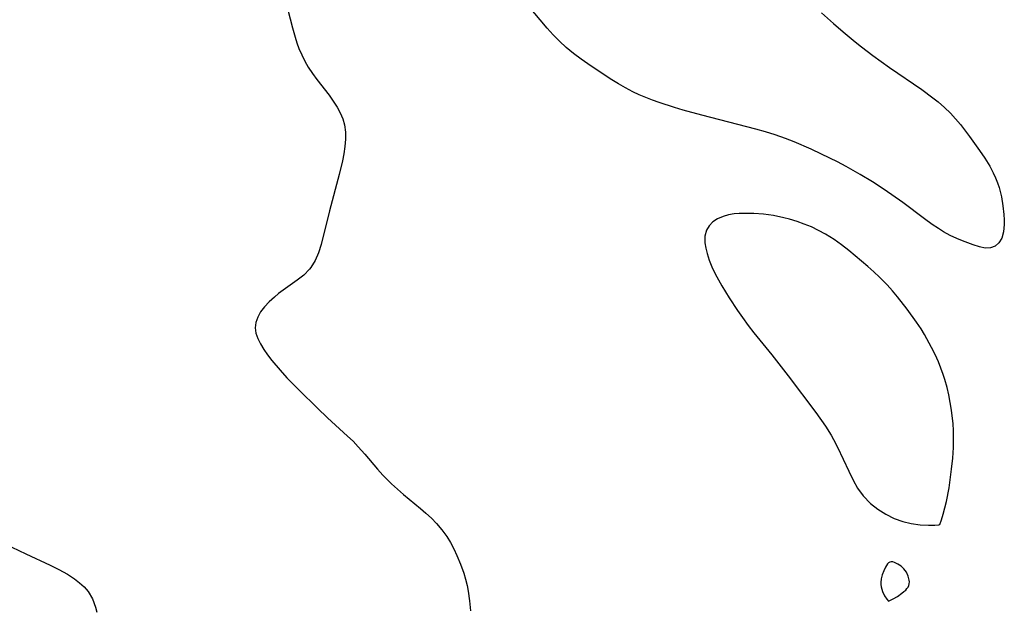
# Model space of a CAD drawing. Header units: metres. Extents: x 1073367 to 1082519, y 1569854 to 1574957.
# Tile 996 of 1056: x 1080009 to 1080201, y 1573139 to 1573254. Entities that reach past the tile are written whole.
import ezdxf

# ---------------------------------------------------------------- set-up
doc = ezdxf.new("R2010")
doc.units = ezdxf.units.M
doc.layers.add('CGG_CurvaNivelLidar_v1', color=253, linetype='Continuous', lineweight=30)

msp = doc.modelspace()

# ---------------------------------------------------------------- linework, layer by layer
at = {"layer": 'CGG_CurvaNivelLidar_v1'}
for p, q in [((1080060.8927, 1573257.5194, 73), (1080062.3165, 1573251.8945, 73)), ((1080111.9921, 1573251.8817, 73), (1080108.2291, 1573256.3245, 73)), ((1080165.4429, 1573254.8217, 73), (1080167.7501, 1573252.7784, 73)), ((1080062.3165, 1573251.8945, 73), (1080062.8413, 1573250.1125, 73)), ((1080113.1475, 1573250.574, 73), (1080111.9921, 1573251.8817, 73)), ((1080167.7501, 1573252.7784, 73), (1080169.6344, 1573251.1679, 73)), ((1080062.8413, 1573250.1125, 73), (1080063.2041, 1573249.0067, 73)), ((1080114.3542, 1573249.3204, 73), (1080113.1475, 1573250.574, 73)), ((1080169.6344, 1573251.1679, 73), (1080172.0135, 1573249.2039, 73)), ((1080063.2041, 1573249.0067, 73), (1080063.6055, 1573247.917, 73)), ((1080063.6055, 1573247.917, 73), (1080064.1397, 1573246.6667, 73)), ((1080115.6951, 1573248.0924, 73), (1080114.3542, 1573249.3204, 73)), ((1080117.1067, 1573246.9372, 73), (1080115.6951, 1573248.0924, 73)), ((1080172.0135, 1573249.2039, 73), (1080173.2218, 1573248.2437, 73)), ((1080173.2218, 1573248.2437, 73), (1080175.4377, 1573246.5574, 73)), ((1080064.1397, 1573246.6667, 73), (1080064.7439, 1573245.4514, 73)), ((1080118.5712, 1573245.8393, 73), (1080117.1067, 1573246.9372, 73)), ((1080175.4377, 1573246.5574, 73), (1080178.7087, 1573244.2093, 73)), ((1080064.7439, 1573245.4514, 73), (1080065.4177, 1573244.2766, 73)), ((1080065.4177, 1573244.2766, 73), (1080066.2321, 1573243.041, 73)), ((1080119.9094, 1573244.8996, 73), (1080118.5712, 1573245.8393, 73)), ((1080124.2537, 1573242.0221, 73), (1080119.9094, 1573244.8996, 73)), ((1080178.7087, 1573244.2093, 73), (1080184.9852, 1573239.8883, 73)), ((1080066.2321, 1573243.041, 73), (1080067.1052, 1573241.8493, 73)), ((1080067.1052, 1573241.8493, 73), (1080069.4698, 1573238.8123, 73)), ((1080125.8871, 1573241.0022, 73), (1080124.2537, 1573242.0221, 73)), ((1080127.2581, 1573240.2187, 73), (1080125.8871, 1573241.0022, 73)), ((1080128.66, 1573239.4884, 73), (1080127.2581, 1573240.2187, 73)), ((1080069.4698, 1573238.8123, 73), (1080070.2942, 1573237.6677, 73)), ((1080129.9254, 1573238.8887, 73), (1080128.66, 1573239.4884, 73)), ((1080131.2121, 1573238.3321, 73), (1080129.9254, 1573238.8887, 73)), ((1080132.5188, 1573237.819, 73), (1080131.2121, 1573238.3321, 73)), ((1080184.9852, 1573239.8883, 73), (1080187.1516, 1573238.3178, 73)), ((1080187.1516, 1573238.3178, 73), (1080188.1975, 1573237.4926, 73)), ((1080070.2942, 1573237.6677, 73), (1080071.0428, 1573236.5014, 73)), ((1080071.0428, 1573236.5014, 73), (1080071.6541, 1573235.3692, 73)), ((1080133.7782, 1573237.3708, 73), (1080132.5188, 1573237.819, 73)), ((1080136.7598, 1573236.4198, 73), (1080133.7782, 1573237.3708, 73)), ((1080138.4813, 1573235.9132, 73), (1080136.7598, 1573236.4198, 73)), ((1080188.1975, 1573237.4926, 73), (1080189.419, 1573236.432, 73)), ((1080189.419, 1573236.432, 73), (1080190.5772, 1573235.3054, 73)), ((1080071.6541, 1573235.3692, 73), (1080072.1456, 1573234.2058, 73)), ((1080142.1333, 1573234.9084, 73), (1080138.4813, 1573235.9132, 73)), ((1080152.6355, 1573232.1904, 73), (1080142.1333, 1573234.9084, 73)), ((1080190.5772, 1573235.3054, 73), (1080191.5699, 1573234.2249, 73)), ((1080072.1456, 1573234.2058, 73), (1080072.4884, 1573233.0074, 73)), ((1080072.4884, 1573233.0074, 73), (1080072.6703, 1573231.6404, 73)), ((1080191.5699, 1573234.2249, 73), (1080192.5113, 1573233.0977, 73)), ((1080192.5113, 1573233.0977, 73), (1080194.2875, 1573230.7353, 73)), ((1080072.6703, 1573231.6404, 73), (1080072.6784, 1573230.2345, 73)), ((1080154.5172, 1573231.6583, 73), (1080152.6355, 1573232.1904, 73)), ((1080156.3825, 1573231.0785, 73), (1080154.5172, 1573231.6583, 73)), ((1080158.4097, 1573230.3671, 73), (1080156.3825, 1573231.0785, 73)), ((1080194.2875, 1573230.7353, 73), (1080196.2209, 1573228.0304, 73)), ((1080072.5536, 1573228.7976, 73), (1080072.3347, 1573227.3667, 73)), ((1080072.6784, 1573230.2345, 73), (1080072.5536, 1573228.7976, 73)), ((1080160.0872, 1573229.7152, 73), (1080158.4097, 1573230.3671, 73)), ((1080163.3976, 1573228.292, 73), (1080160.0872, 1573229.7152, 73)), ((1080072.3347, 1573227.3667, 73), (1080072.0747, 1573226.0527, 73)), ((1080165.416, 1573227.3508, 73), (1080163.3976, 1573228.292, 73)), ((1080168.5474, 1573225.8058, 73), (1080165.416, 1573227.3508, 73)), ((1080196.2209, 1573228.0304, 73), (1080197.2593, 1573226.5158, 73)), ((1080072.0747, 1573226.0527, 73), (1080071.4408, 1573223.3904, 73)), ((1080170.23, 1573224.9299, 73), (1080168.5474, 1573225.8058, 73)), ((1080172.9512, 1573223.3892, 73), (1080170.23, 1573224.9299, 73)), ((1080197.2593, 1573226.5158, 73), (1080198.2231, 1573224.9698, 73)), ((1080198.2231, 1573224.9698, 73), (1080198.903, 1573223.7085, 73)), ((1080071.4408, 1573223.3904, 73), (1080069.5631, 1573216.3245, 73)), ((1080175.3695, 1573221.9247, 73), (1080172.9512, 1573223.3892, 73)), ((1080198.903, 1573223.7085, 73), (1080199.3588, 1573222.7159, 73)), ((1080177.6376, 1573220.437, 73), (1080175.3695, 1573221.9247, 73)), ((1080199.3588, 1573222.7159, 73), (1080199.7267, 1573221.7731, 73)), ((1080199.7267, 1573221.7731, 73), (1080200.0406, 1573220.8174, 73)), ((1080181.2733, 1573217.8937, 73), (1080177.6376, 1573220.437, 73)), ((1080200.0406, 1573220.8174, 73), (1080200.4867, 1573219.0442, 73)), ((1080200.4867, 1573219.0442, 73), (1080200.7931, 1573217.2788, 73)), ((1080185.4958, 1573214.7304, 73), (1080181.2733, 1573217.8937, 73)), ((1080200.7931, 1573217.2788, 73), (1080200.9858, 1573215.5597, 73)), ((1080069.5631, 1573216.3245, 73), (1080067.9015, 1573209.7247, 73)), ((1080146.2501, 1573215.2031, 73.5), (1080145.1886, 1573214.7344, 73.5)), ((1080147.3009, 1573215.5038, 73.5), (1080146.2501, 1573215.2031, 73.5)), ((1080148.4231, 1573215.6941, 73.5), (1080147.3009, 1573215.5038, 73.5)), ((1080149.3963, 1573215.7742, 73.5), (1080148.4231, 1573215.6941, 73.5)), ((1080150.4012, 1573215.8016, 73.5), (1080149.3963, 1573215.7742, 73.5)), ((1080152.2479, 1573215.7644, 73.5), (1080150.4012, 1573215.8016, 73.5)), ((1080154.1467, 1573215.6238, 73.5), (1080152.2479, 1573215.7644, 73.5)), ((1080156.0682, 1573215.3682, 73.5), (1080154.1467, 1573215.6238, 73.5)), ((1080158.0909, 1573214.9571, 73.5), (1080156.0682, 1573215.3682, 73.5)), ((1080200.9858, 1573215.5597, 73), (1080201.0496, 1573214.569, 73)), ((1080143.5266, 1573213.4046, 73.5), (1080143.0043, 1573212.5494, 73.5)), ((1080144.2692, 1573214.1328, 73.5), (1080143.5266, 1573213.4046, 73.5)), ((1080145.1886, 1573214.7344, 73.5), (1080144.2692, 1573214.1328, 73.5)), ((1080159.2292, 1573214.6628, 73.5), (1080158.0909, 1573214.9571, 73.5)), ((1080160.6704, 1573214.2283, 73.5), (1080159.2292, 1573214.6628, 73.5)), ((1080162.0879, 1573213.728, 73.5), (1080160.6704, 1573214.2283, 73.5)), ((1080163.4729, 1573213.1558, 73.5), (1080162.0879, 1573213.728, 73.5)), ((1080186.9763, 1573213.6551, 73), (1080185.4958, 1573214.7304, 73)), ((1080188.2166, 1573212.824, 73), (1080186.9763, 1573213.6551, 73)), ((1080201.06, 1573213.6181, 73), (1080200.9278, 1573212.2207, 73)), ((1080201.0496, 1573214.569, 73), (1080201.06, 1573213.6181, 73)), ((1080143.0043, 1573212.5494, 73.5), (1080142.7119, 1573211.3701, 73.5)), ((1080142.7119, 1573211.3701, 73.5), (1080142.7205, 1573210.053, 73.5)), ((1080164.8766, 1573212.477, 73.5), (1080163.4729, 1573213.1558, 73.5)), ((1080166.241, 1573211.7327, 73.5), (1080164.8766, 1573212.477, 73.5)), ((1080167.9015, 1573210.7167, 73.5), (1080166.241, 1573211.7327, 73.5)), ((1080189.2322, 1573212.1999, 73), (1080188.2166, 1573212.824, 73)), ((1080190.5084, 1573211.5027, 73), (1080189.2322, 1573212.1999, 73)), ((1080191.7873, 1573210.8955, 73), (1080190.5084, 1573211.5027, 73)), ((1080200.9278, 1573212.2207, 73), (1080200.5715, 1573211.0035, 73)), ((1080067.9015, 1573209.7247, 73), (1080067.3942, 1573208.1264, 73)), ((1080142.7205, 1573210.053, 73.5), (1080142.876, 1573209.0372, 73.5)), ((1080169.3591, 1573209.6754, 73.5), (1080167.9015, 1573210.7167, 73.5)), ((1080170.7689, 1573208.5582, 73.5), (1080169.3591, 1573209.6754, 73.5)), ((1080192.8836, 1573210.4412, 73), (1080191.7873, 1573210.8955, 73)), ((1080194.9757, 1573209.6869, 73), (1080192.8836, 1573210.4412, 73)), ((1080196.2068, 1573209.2955, 73), (1080194.9757, 1573209.6869, 73)), ((1080199.2549, 1573209.4303, 73), (1080198.3574, 1573209.0737, 73)), ((1080200.0074, 1573210.0903, 73), (1080199.2549, 1573209.4303, 73)), ((1080200.5715, 1573211.0035, 73), (1080200.0074, 1573210.0903, 73)), ((1080067.3942, 1573208.1264, 73), (1080066.7645, 1573206.6333, 73)), ((1080142.876, 1573209.0372, 73.5), (1080143.1342, 1573207.984, 73.5)), ((1080143.1342, 1573207.984, 73.5), (1080143.5574, 1573206.6878, 73.5)), ((1080174.4953, 1573205.4267, 73.5), (1080170.7689, 1573208.5582, 73.5)), ((1080197.3344, 1573209.0558, 73), (1080196.2068, 1573209.2955, 73)), ((1080198.3574, 1573209.0737, 73), (1080197.3344, 1573209.0558, 73)), ((1080066.7645, 1573206.6333, 73), (1080065.9501, 1573205.2837, 73)), ((1080143.5574, 1573206.6878, 73.5), (1080144.087, 1573205.3705, 73.5)), ((1080064.5587, 1573203.7941, 73), (1080063.2748, 1573202.7705, 73)), ((1080065.6796, 1573204.9372, 73), (1080064.5587, 1573203.7941, 73)), ((1080065.9501, 1573205.2837, 73), (1080065.6796, 1573204.9372, 73)), ((1080144.087, 1573205.3705, 73.5), (1080144.7111, 1573204.0468, 73.5)), ((1080144.7111, 1573204.0468, 73.5), (1080145.3421, 1573202.8639, 73.5)), ((1080175.641, 1573204.4145, 73.5), (1080174.4953, 1573205.4267, 73.5)), ((1080176.7546, 1573203.3724, 73.5), (1080175.641, 1573204.4145, 73.5)), ((1080063.2748, 1573202.7705, 73), (1080060.5123, 1573200.8321, 73)), ((1080145.3421, 1573202.8639, 73.5), (1080146.0221, 1573201.6824, 73.5)), ((1080178.2353, 1573201.8656, 73.5), (1080176.7546, 1573203.3724, 73.5)), ((1080179.2551, 1573200.7329, 73.5), (1080178.2353, 1573201.8656, 73.5)), ((1080059.6456, 1573200.1862, 73), (1080058.8119, 1573199.5144, 73)), ((1080060.5123, 1573200.8321, 73), (1080059.6456, 1573200.1862, 73)), ((1080146.0221, 1573201.6824, 73.5), (1080147.4305, 1573199.3795, 73.5)), ((1080180.2393, 1573199.5637, 73.5), (1080179.2551, 1573200.7329, 73.5)), ((1080057.7932, 1573198.5958, 73), (1080056.8842, 1573197.6312, 73)), ((1080058.8119, 1573199.5144, 73), (1080057.7932, 1573198.5958, 73)), ((1080147.4305, 1573199.3795, 73.5), (1080149.0796, 1573196.8605, 73.5)), ((1080182.1313, 1573197.1541, 73.5), (1080180.2393, 1573199.5637, 73.5)), ((1080056.1216, 1573196.6189, 73), (1080055.5715, 1573195.6161, 73)), ((1080056.8842, 1573197.6312, 73), (1080056.1216, 1573196.6189, 73)), ((1080149.0796, 1573196.8605, 73.5), (1080150.0215, 1573195.5052, 73.5)), ((1080183.9697, 1573194.6276, 73.5), (1080182.1313, 1573197.1541, 73.5)), ((1080055.219, 1573194.5821, 73), (1080055.0991, 1573193.5303, 73)), ((1080055.5715, 1573195.6161, 73), (1080055.219, 1573194.5821, 73)), ((1080150.0215, 1573195.5052, 73.5), (1080151.1626, 1573193.9525, 73.5)), ((1080184.8256, 1573193.3261, 73.5), (1080183.9697, 1573194.6276, 73.5)), ((1080055.0991, 1573193.5303, 73), (1080055.2332, 1573192.4913, 73)), ((1080055.2332, 1573192.4913, 73), (1080055.5794, 1573191.447, 73)), ((1080151.1626, 1573193.9525, 73.5), (1080152.252, 1573192.5579, 73.5)), ((1080152.252, 1573192.5579, 73.5), (1080155.7569, 1573188.2543, 73.5)), ((1080185.5035, 1573192.1966, 73.5), (1080184.8256, 1573193.3261, 73.5)), ((1080186.8779, 1573189.6851, 73.5), (1080185.5035, 1573192.1966, 73.5)), ((1080055.5794, 1573191.447, 73), (1080056.0914, 1573190.3966, 73)), ((1080056.0914, 1573190.3966, 73), (1080056.7475, 1573189.3155, 73)), ((1080056.7475, 1573189.3155, 73), (1080057.5068, 1573188.229, 73)), ((1080187.5716, 1573188.3039, 73.5), (1080186.8779, 1573189.6851, 73.5)), ((1080057.5068, 1573188.229, 73), (1080058.3453, 1573187.1389, 73)), ((1080058.3453, 1573187.1389, 73), (1080059.9237, 1573185.2572, 73)), ((1080155.7569, 1573188.2543, 73.5), (1080158.9688, 1573184.1748, 73.5)), ((1080188.2163, 1573186.8995, 73.5), (1080187.5716, 1573188.3039, 73.5)), ((1080188.7179, 1573185.6763, 73.5), (1080188.2163, 1573186.8995, 73.5)), ((1080059.9237, 1573185.2572, 73), (1080061.2747, 1573183.7624, 73)), ((1080189.1704, 1573184.4336, 73.5), (1080188.7179, 1573185.6763, 73.5)), ((1080061.2747, 1573183.7624, 73), (1080063.6256, 1573181.3684, 73)), ((1080158.9688, 1573184.1748, 73.5), (1080164.3025, 1573177.0447, 73.5)), ((1080189.4864, 1573183.4549, 73.5), (1080189.1704, 1573184.4336, 73.5)), ((1080189.9146, 1573181.9054, 73.5), (1080189.4864, 1573183.4549, 73.5)), ((1080063.6256, 1573181.3684, 73), (1080067.2065, 1573177.8793, 73)), ((1080190.248, 1573180.4506, 73.5), (1080189.9146, 1573181.9054, 73.5)), ((1080190.5292, 1573178.9813, 73.5), (1080190.248, 1573180.4506, 73.5)), ((1080190.7641, 1573177.5007, 73.5), (1080190.5292, 1573178.9813, 73.5)), ((1080067.2065, 1573177.8793, 73), (1080069.189, 1573175.9992, 73)), ((1080164.3025, 1573177.0447, 73.5), (1080166.2197, 1573174.3692, 73.5)), ((1080191.0771, 1573174.8087, 73.5), (1080190.7641, 1573177.5007, 73.5)), ((1080069.189, 1573175.9992, 73), (1080073.0633, 1573172.456, 73)), ((1080166.2197, 1573174.3692, 73.5), (1080167.3161, 1573172.6443, 73.5)), ((1080191.1553, 1573173.5181, 73.5), (1080191.0771, 1573174.8087, 73.5)), ((1080191.178, 1573171.9148, 73.5), (1080191.1553, 1573173.5181, 73.5)), ((1080073.0633, 1573172.456, 73), (1080074.1389, 1573171.4267, 73)), ((1080074.1389, 1573171.4267, 73), (1080075.1757, 1573170.3684, 73)), ((1080167.3161, 1573172.6443, 73.5), (1080167.7924, 1573171.8079, 73.5)), ((1080167.7924, 1573171.8079, 73.5), (1080168.5823, 1573170.2887, 73.5)), ((1080191.1328, 1573170.1999, 73.5), (1080191.178, 1573171.9148, 73.5)), ((1080075.1757, 1573170.3684, 73), (1080076.451, 1573168.9427, 73)), ((1080168.5823, 1573170.2887, 73.5), (1080170.7373, 1573165.6394, 73.5)), ((1080191.0015, 1573168.1166, 73.5), (1080191.1328, 1573170.1999, 73.5)), ((1080076.451, 1573168.9427, 73), (1080078.9147, 1573166.0243, 73)), ((1080190.7961, 1573165.9996, 73.5), (1080191.0015, 1573168.1166, 73.5)), ((1080078.9147, 1573166.0243, 73), (1080079.9612, 1573164.8476, 73)), ((1080170.7373, 1573165.6394, 73.5), (1080171.6104, 1573163.8455, 73.5)), ((1080190.5286, 1573163.9117, 73.5), (1080190.7961, 1573165.9996, 73.5)), ((1080079.9612, 1573164.8476, 73), (1080080.5814, 1573164.1921, 73)), ((1080080.5814, 1573164.1921, 73), (1080081.6685, 1573163.1214, 73)), ((1080171.6104, 1573163.8455, 73.5), (1080172.4746, 1573162.3046, 73.5)), ((1080190.2879, 1573162.3658, 73.5), (1080190.5286, 1573163.9117, 73.5)), ((1080081.6685, 1573163.1214, 73), (1080082.7965, 1573162.0894, 73)), ((1080082.7965, 1573162.0894, 73), (1080083.9536, 1573161.0872, 73)), ((1080172.4746, 1573162.3046, 73.5), (1080173.5698, 1573160.7904, 73.5)), ((1080189.7785, 1573159.7376, 73.5), (1080190.2879, 1573162.3658, 73.5)), ((1080083.9536, 1573161.0872, 73), (1080087.2746, 1573158.3434, 73)), ((1080173.5698, 1573160.7904, 73.5), (1080174.988, 1573159.3303, 73.5)), ((1080189.1516, 1573157.2521, 73.5), (1080189.7785, 1573159.7376, 73.5)), ((1080087.2746, 1573158.3434, 73), (1080088.3234, 1573157.447, 73)), ((1080174.988, 1573159.3303, 73.5), (1080176.3957, 1573158.2095, 73.5)), ((1080176.3957, 1573158.2095, 73.5), (1080177.9499, 1573157.2287, 73.5)), ((1080088.3234, 1573157.447, 73), (1080089.4073, 1573156.4557, 73)), ((1080089.4073, 1573156.4557, 73), (1080090.4318, 1573155.4166, 73)), ((1080177.9499, 1573157.2287, 73.5), (1080179.5989, 1573156.4203, 73.5)), ((1080179.5989, 1573156.4203, 73.5), (1080181.2893, 1573155.812, 73.5)), ((1080181.2893, 1573155.812, 73.5), (1080182.8788, 1573155.4274, 73.5)), ((1080188.5, 1573155.2529, 73.5), (1080188.8243, 1573156.1687, 73.5)), ((1080188.8243, 1573156.1687, 73.5), (1080189.1516, 1573157.2521, 73.5)), ((1080090.4318, 1573155.4166, 73), (1080091.4797, 1573154.1887, 73)), ((1080091.4797, 1573154.1887, 73), (1080092.4188, 1573152.8825, 73)), ((1080182.8788, 1573155.4274, 73.5), (1080184.6808, 1573155.1672, 73.5)), ((1080184.6808, 1573155.1672, 73.5), (1080186.2556, 1573155.0739, 73.5)), ((1080186.2556, 1573155.0739, 73.5), (1080187.4905, 1573155.0944, 73.5)), ((1080187.4905, 1573155.0944, 73.5), (1080188.2733, 1573155.1759, 73.5)), ((1080188.2733, 1573155.1759, 73.5), (1080188.5, 1573155.2529, 73.5)), ((1080092.4188, 1573152.8825, 73), (1080093.1305, 1573151.7043, 73)), ((1080007.667, 1573150.8124, 72.5), (1080010.3695, 1573149.5063, 72.5)), ((1080093.1305, 1573151.7043, 73), (1080093.7723, 1573150.481, 73)), ((1080093.7723, 1573150.481, 73), (1080094.3615, 1573149.2244, 73)), ((1080010.3695, 1573149.5063, 72.5), (1080015.1002, 1573147.2956, 72.5)), ((1080094.3615, 1573149.2244, 73), (1080095.0779, 1573147.5218, 73)), ((1080015.1002, 1573147.2956, 72.5), (1080016.8346, 1573146.4382, 72.5)), ((1080016.8346, 1573146.4382, 72.5), (1080018.4929, 1573145.5286, 72.5)), ((1080095.0779, 1573147.5218, 73), (1080095.7076, 1573145.78, 73)), ((1080177.5533, 1573146.2063, 73.5), (1080177.2753, 1573145.4042, 73.5)), ((1080177.8819, 1573146.9457, 73.5), (1080177.5533, 1573146.2063, 73.5)), ((1080178.2686, 1573147.5582, 73.5), (1080177.8819, 1573146.9457, 73.5)), ((1080178.4932, 1573147.7827, 73.5), (1080178.2686, 1573147.5582, 73.5)), ((1080178.7477, 1573147.9245, 73.5), (1080178.4932, 1573147.7827, 73.5)), ((1080179.0215, 1573147.9657, 73.5), (1080178.7477, 1573147.9245, 73.5)), ((1080179.3205, 1573147.9314, 73.5), (1080179.0215, 1573147.9657, 73.5)), ((1080179.6361, 1573147.8404, 73.5), (1080179.3205, 1573147.9314, 73.5)), ((1080180.2899, 1573147.5381, 73.5), (1080179.6361, 1573147.8404, 73.5)), ((1080180.9316, 1573147.1203, 73.5), (1080180.2899, 1573147.5381, 73.5)), ((1080181.5039, 1573146.5979, 73.5), (1080180.9316, 1573147.1203, 73.5)), ((1080181.7556, 1573146.274, 73.5), (1080181.5039, 1573146.5979, 73.5)), ((1080181.9732, 1573145.9239, 73.5), (1080181.7556, 1573146.274, 73.5)), ((1080018.4929, 1573145.5286, 72.5), (1080019.89, 1573144.6374, 72.5)), ((1080019.89, 1573144.6374, 72.5), (1080020.8637, 1573143.8979, 72.5)), ((1080095.7076, 1573145.78, 73), (1080096.0699, 1573144.5855, 73)), ((1080096.0699, 1573144.5855, 73), (1080096.376, 1573143.374, 73)), ((1080177.083, 1573144.646, 73.5), (1080176.9874, 1573143.94, 73.5)), ((1080177.2753, 1573145.4042, 73.5), (1080177.083, 1573144.646, 73.5)), ((1080182.3193, 1573145.1786, 73.5), (1080181.9732, 1573145.9239, 73.5)), ((1080182.535, 1573144.4156, 73.5), (1080182.3193, 1573145.1786, 73.5)), ((1080182.5745, 1573144.0412, 73.5), (1080182.535, 1573144.4156, 73.5)), ((1080020.8637, 1573143.8979, 72.5), (1080021.7421, 1573143.0904, 72.5)), ((1080021.7421, 1573143.0904, 72.5), (1080022.5021, 1573142.2014, 72.5)), ((1080096.376, 1573143.374, 73), (1080096.6075, 1573142.2208, 73)), ((1080176.9874, 1573143.94, 73.5), (1080176.9967, 1573143.541, 73.5)), ((1080176.9967, 1573143.541, 73.5), (1080177.0574, 1573143.1043, 73.5)), ((1080177.0574, 1573143.1043, 73.5), (1080177.1658, 1573142.6555, 73.5)), ((1080177.1658, 1573142.6555, 73.5), (1080177.3154, 1573142.2104, 73.5)), ((1080181.5043, 1573142.1553, 73.5), (1080181.8382, 1573142.4711, 73.5)), ((1080181.8382, 1573142.4711, 73.5), (1080182.0971, 1573142.7683, 73.5)), ((1080182.0971, 1573142.7683, 73.5), (1080182.297, 1573143.0599, 73.5)), ((1080182.297, 1573143.0599, 73.5), (1080182.4518, 1573143.3628, 73.5)), ((1080182.4518, 1573143.3628, 73.5), (1080182.5479, 1573143.6794, 73.5)), ((1080182.5479, 1573143.6794, 73.5), (1080182.5745, 1573144.0412, 73.5)), ((1080022.5021, 1573142.2014, 72.5), (1080023.3642, 1573140.7467, 72.5)), ((1080023.3642, 1573140.7467, 72.5), (1080023.9633, 1573139.1414, 72.5)), ((1080096.6075, 1573142.2208, 73), (1080096.8671, 1573140.3462, 73)), ((1080177.3154, 1573142.2104, 73.5), (1080177.719, 1573141.3717, 73.5)), ((1080177.719, 1573141.3717, 73.5), (1080178.1586, 1573140.7062, 73.5)), ((1080178.1586, 1573140.7062, 73.5), (1080178.5, 1573140.2932, 73.5)), ((1080178.5, 1573140.2932, 73.5), (1080179.3885, 1573140.7327, 73.5)), ((1080179.3885, 1573140.7327, 73.5), (1080180.2466, 1573141.226, 73.5)), ((1080180.2466, 1573141.226, 73.5), (1080181.1147, 1573141.8339, 73.5)), ((1080181.1147, 1573141.8339, 73.5), (1080181.5043, 1573142.1553, 73.5)), ((1080023.9633, 1573139.1414, 72.5), (1080024.2064, 1573138.1373, 72.5)), ((1080096.8671, 1573140.3462, 73), (1080097.0109, 1573138.4527, 73))]:
    msp.add_line(p, q, dxfattribs=at)

doc.saveas('drawing.dxf')
